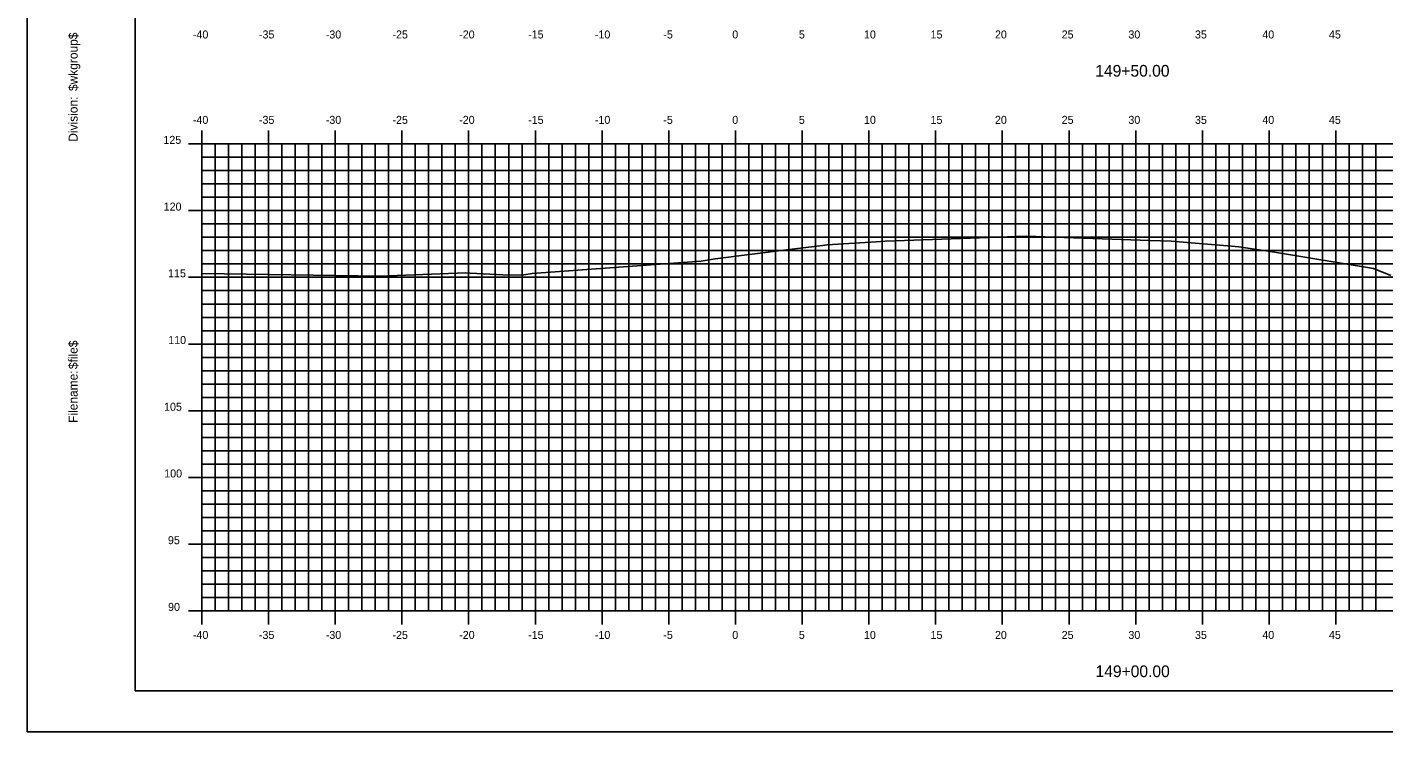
# Model space of a CAD drawing. Extents: x 850598 to 870284, y 366541 to 366651.
# Drawn here: x 851041.3 to 851143, y 366541.2 to 366594 of the extents above; entities that cross this region are included whole.
import ezdxf

# ---------------------------------------------------------------- set-up
doc = ezdxf.new("R2010")
doc.units = 0
for name, color, linetype in [('BORDER', 7, 'Continuous'), ('H_V ANNOTATION', 7, 'Continuous'), ('MAJOR', 7, 'Continuous'), ('MINOR', 7, 'Continuous'), ('PLOT BOUNDARY', 7, 'Continuous'), ('S_Roadway_Centerline', 7, 'Continuous')]:
    doc.layers.add(name, color=color, linetype=linetype)

msp = doc.modelspace()

# ---------------------------------------------------------------- linework, layer by layer
at = {"layer": 'BORDER'}
for p, q in [((851049.41, 366649.23), (851049.41, 366544.23)), ((851049.41, 366544.23), (851209.41, 366544.23))]:
    msp.add_line(p, q, dxfattribs=at)
at = {"layer": 'MAJOR'}
for p, q in [((851054.41, 366586.23), (851054.41, 366585.23)), ((851054.41, 366586.23), (851054.41, 366585.23)), ((851059.41, 366586.23), (851059.41, 366585.23)), ((851059.41, 366586.23), (851059.41, 366585.23)), ((851064.41, 366586.23), (851064.41, 366585.23)), ((851064.41, 366586.23), (851064.41, 366585.23)), ((851069.41, 366586.23), (851069.41, 366585.23)), ((851069.41, 366586.23), (851069.41, 366585.23)), ((851074.41, 366586.23), (851074.41, 366585.23)), ((851074.41, 366586.23), (851074.41, 366585.23)), ((851079.41, 366586.23), (851079.41, 366585.23)), ((851079.41, 366586.23), (851079.41, 366585.23)), ((851084.41, 366586.23), (851084.41, 366585.23)), ((851084.41, 366586.23), (851084.41, 366585.23)), ((851089.41, 366586.23), (851089.41, 366585.23)), ((851089.41, 366586.23), (851089.41, 366585.23)), ((851094.41, 366586.23), (851094.41, 366585.23)), ((851094.41, 366586.23), (851094.41, 366585.23)), ((851099.41, 366586.23), (851099.41, 366585.23)), ((851099.41, 366586.23), (851099.41, 366585.23)), ((851104.41, 366586.23), (851104.41, 366585.23)), ((851104.41, 366586.23), (851104.41, 366585.23)), ((851109.41, 366586.23), (851109.41, 366585.23)), ((851109.41, 366586.23), (851109.41, 366585.23)), ((851114.41, 366586.23), (851114.41, 366585.23)), ((851114.41, 366586.23), (851114.41, 366585.23)), ((851119.41, 366586.23), (851119.41, 366585.23)), ((851119.41, 366586.23), (851119.41, 366585.23)), ((851124.41, 366586.23), (851124.41, 366585.23)), ((851124.41, 366586.23), (851124.41, 366585.23)), ((851129.41, 366586.23), (851129.41, 366585.23)), ((851129.41, 366586.23), (851129.41, 366585.23)), ((851134.41, 366586.23), (851134.41, 366585.23)), ((851134.41, 366586.23), (851134.41, 366585.23)), ((851139.41, 366586.23), (851139.41, 366585.23)), ((851139.41, 366586.23), (851139.41, 366585.23)), ((851053.41, 366585.23), (851054.41, 366585.23)), ((851053.41, 366585.23), (851054.41, 366585.23)), ((851054.41, 366585.23), (851194.41, 366585.23)), ((851054.41, 366550.23), (851054.41, 366585.23)), ((851054.41, 366550.23), (851054.41, 366585.23)), ((851054.41, 366585.23), (851194.41, 366585.23)), ((851054.41, 366585.23), (851194.41, 366585.23)), ((851054.41, 366550.23), (851054.41, 366585.23)), ((851054.41, 366550.23), (851054.41, 366585.23)), ((851054.41, 366585.23), (851194.41, 366585.23)), ((851059.41, 366550.23), (851059.41, 366585.23)), ((851059.41, 366550.23), (851059.41, 366585.23)), ((851064.41, 366550.23), (851064.41, 366585.23)), ((851064.41, 366550.23), (851064.41, 366585.23)), ((851069.41, 366550.23), (851069.41, 366585.23)), ((851069.41, 366550.23), (851069.41, 366585.23)), ((851074.41, 366550.23), (851074.41, 366585.23)), ((851074.41, 366550.23), (851074.41, 366585.23)), ((851079.41, 366550.23), (851079.41, 366585.23)), ((851079.41, 366550.23), (851079.41, 366585.23)), ((851084.41, 366550.23), (851084.41, 366585.23)), ((851084.41, 366550.23), (851084.41, 366585.23)), ((851089.41, 366550.23), (851089.41, 366585.23)), ((851089.41, 366550.23), (851089.41, 366585.23)), ((851094.41, 366550.23), (851094.41, 366585.23)), ((851094.41, 366550.23), (851094.41, 366585.23)), ((851099.41, 366550.23), (851099.41, 366585.23)), ((851099.41, 366550.23), (851099.41, 366585.23)), ((851104.41, 366550.23), (851104.41, 366585.23)), ((851104.41, 366550.23), (851104.41, 366585.23)), ((851109.41, 366550.23), (851109.41, 366585.23)), ((851109.41, 366550.23), (851109.41, 366585.23)), ((851114.41, 366550.23), (851114.41, 366585.23)), ((851114.41, 366550.23), (851114.41, 366585.23)), ((851119.41, 366550.23), (851119.41, 366585.23)), ((851119.41, 366550.23), (851119.41, 366585.23)), ((851124.41, 366550.23), (851124.41, 366585.23)), ((851124.41, 366550.23), (851124.41, 366585.23)), ((851129.41, 366550.23), (851129.41, 366585.23)), ((851129.41, 366550.23), (851129.41, 366585.23)), ((851134.41, 366550.23), (851134.41, 366585.23)), ((851134.41, 366550.23), (851134.41, 366585.23)), ((851139.41, 366550.23), (851139.41, 366585.23)), ((851139.41, 366550.23), (851139.41, 366585.23)), ((851053.41, 366580.23), (851054.41, 366580.23)), ((851053.41, 366580.23), (851054.41, 366580.23)), ((851054.41, 366580.23), (851194.41, 366580.23)), ((851054.41, 366580.23), (851194.41, 366580.23)), ((851053.41, 366575.23), (851054.41, 366575.23)), ((851053.41, 366575.23), (851054.41, 366575.23)), ((851054.41, 366575.23), (851194.41, 366575.23)), ((851054.41, 366575.23), (851194.41, 366575.23)), ((851053.41, 366570.23), (851054.41, 366570.23)), ((851053.41, 366570.23), (851054.41, 366570.23)), ((851054.41, 366570.23), (851194.41, 366570.23)), ((851054.41, 366570.23), (851194.41, 366570.23)), ((851053.41, 366565.23), (851054.41, 366565.23)), ((851053.41, 366565.23), (851054.41, 366565.23)), ((851054.41, 366565.23), (851194.41, 366565.23)), ((851054.41, 366565.23), (851194.41, 366565.23)), ((851053.41, 366560.23), (851054.41, 366560.23)), ((851053.41, 366560.23), (851054.41, 366560.23)), ((851054.41, 366560.23), (851194.41, 366560.23)), ((851054.41, 366560.23), (851194.41, 366560.23)), ((851053.41, 366555.23), (851054.41, 366555.23)), ((851053.41, 366555.23), (851054.41, 366555.23)), ((851054.41, 366555.23), (851194.41, 366555.23)), ((851054.41, 366555.23), (851194.41, 366555.23)), ((851053.41, 366550.23), (851054.41, 366550.23)), ((851053.41, 366550.23), (851054.41, 366550.23)), ((851054.41, 366550.23), (851194.41, 366550.23)), ((851054.41, 366550.23), (851194.41, 366550.23)), ((851054.41, 366549.22), (851054.41, 366550.23)), ((851054.41, 366550.23), (851194.41, 366550.23)), ((851054.41, 366550.23), (851194.41, 366550.23)), ((851054.41, 366549.22), (851054.41, 366550.23)), ((851059.41, 366549.22), (851059.41, 366550.23)), ((851059.41, 366549.22), (851059.41, 366550.23)), ((851064.41, 366549.22), (851064.41, 366550.23)), ((851064.41, 366549.22), (851064.41, 366550.23)), ((851069.41, 366549.22), (851069.41, 366550.23)), ((851069.41, 366549.22), (851069.41, 366550.23)), ((851074.41, 366549.22), (851074.41, 366550.23)), ((851074.41, 366549.22), (851074.41, 366550.23)), ((851079.41, 366549.22), (851079.41, 366550.23)), ((851079.41, 366549.22), (851079.41, 366550.23)), ((851084.41, 366549.22), (851084.41, 366550.23)), ((851084.41, 366549.22), (851084.41, 366550.23)), ((851089.41, 366549.22), (851089.41, 366550.23)), ((851089.41, 366549.22), (851089.41, 366550.23)), ((851094.41, 366549.22), (851094.41, 366550.23)), ((851094.41, 366549.22), (851094.41, 366550.23)), ((851099.41, 366549.22), (851099.41, 366550.23)), ((851099.41, 366549.22), (851099.41, 366550.23)), ((851104.41, 366549.22), (851104.41, 366550.23)), ((851104.41, 366549.22), (851104.41, 366550.23)), ((851109.41, 366549.22), (851109.41, 366550.23)), ((851109.41, 366549.22), (851109.41, 366550.23)), ((851114.41, 366549.22), (851114.41, 366550.23)), ((851114.41, 366549.22), (851114.41, 366550.23)), ((851119.41, 366549.22), (851119.41, 366550.23)), ((851119.41, 366549.22), (851119.41, 366550.23)), ((851124.41, 366549.22), (851124.41, 366550.23)), ((851124.41, 366549.22), (851124.41, 366550.23)), ((851129.41, 366549.22), (851129.41, 366550.23)), ((851129.41, 366549.22), (851129.41, 366550.23)), ((851134.41, 366549.22), (851134.41, 366550.23)), ((851134.41, 366549.22), (851134.41, 366550.23)), ((851139.41, 366549.22), (851139.41, 366550.23)), ((851139.41, 366549.22), (851139.41, 366550.23))]:
    msp.add_line(p, q, dxfattribs=at)
at = {"layer": 'MINOR'}
for p, q in [((851055.41, 366550.23), (851055.41, 366585.23)), ((851055.41, 366550.23), (851055.41, 366585.23)), ((851056.41, 366550.23), (851056.41, 366585.23)), ((851056.41, 366550.23), (851056.41, 366585.23)), ((851057.41, 366550.23), (851057.41, 366585.23)), ((851057.41, 366550.23), (851057.41, 366585.23)), ((851058.41, 366550.23), (851058.41, 366585.23)), ((851058.41, 366550.23), (851058.41, 366585.23)), ((851060.41, 366550.23), (851060.41, 366585.23)), ((851060.41, 366550.23), (851060.41, 366585.23)), ((851061.41, 366550.23), (851061.41, 366585.23)), ((851061.41, 366550.23), (851061.41, 366585.23)), ((851062.41, 366550.23), (851062.41, 366585.23)), ((851062.41, 366550.23), (851062.41, 366585.23)), ((851063.41, 366550.23), (851063.41, 366585.23)), ((851063.41, 366550.23), (851063.41, 366585.23)), ((851065.41, 366550.23), (851065.41, 366585.23)), ((851065.41, 366550.23), (851065.41, 366585.23)), ((851066.41, 366550.23), (851066.41, 366585.23)), ((851066.41, 366550.23), (851066.41, 366585.23)), ((851067.41, 366550.23), (851067.41, 366585.23)), ((851067.41, 366550.23), (851067.41, 366585.23)), ((851068.41, 366550.23), (851068.41, 366585.23)), ((851068.41, 366550.23), (851068.41, 366585.23)), ((851070.41, 366550.23), (851070.41, 366585.23)), ((851070.41, 366550.23), (851070.41, 366585.23)), ((851071.41, 366550.23), (851071.41, 366585.23)), ((851071.41, 366550.23), (851071.41, 366585.23)), ((851072.41, 366550.23), (851072.41, 366585.23)), ((851072.41, 366550.23), (851072.41, 366585.23)), ((851073.41, 366550.23), (851073.41, 366585.23)), ((851073.41, 366550.23), (851073.41, 366585.23)), ((851075.41, 366550.23), (851075.41, 366585.23)), ((851075.41, 366550.23), (851075.41, 366585.23)), ((851076.41, 366550.23), (851076.41, 366585.23)), ((851076.41, 366550.23), (851076.41, 366585.23)), ((851077.41, 366550.23), (851077.41, 366585.23)), ((851077.41, 366550.23), (851077.41, 366585.23)), ((851078.41, 366550.23), (851078.41, 366585.23)), ((851078.41, 366550.23), (851078.41, 366585.23)), ((851080.41, 366550.23), (851080.41, 366585.23)), ((851080.41, 366550.23), (851080.41, 366585.23)), ((851081.41, 366550.23), (851081.41, 366585.23)), ((851081.41, 366550.23), (851081.41, 366585.23)), ((851082.41, 366550.23), (851082.41, 366585.23)), ((851082.41, 366550.23), (851082.41, 366585.23)), ((851083.41, 366550.23), (851083.41, 366585.23)), ((851083.41, 366550.23), (851083.41, 366585.23)), ((851085.41, 366550.23), (851085.41, 366585.23)), ((851085.41, 366550.23), (851085.41, 366585.23)), ((851086.41, 366550.23), (851086.41, 366585.23)), ((851086.41, 366550.23), (851086.41, 366585.23)), ((851087.41, 366550.23), (851087.41, 366585.23)), ((851087.41, 366550.23), (851087.41, 366585.23)), ((851088.41, 366550.23), (851088.41, 366585.23)), ((851088.41, 366550.23), (851088.41, 366585.23)), ((851090.41, 366550.23), (851090.41, 366585.23)), ((851090.41, 366550.23), (851090.41, 366585.23)), ((851091.41, 366550.23), (851091.41, 366585.23)), ((851091.41, 366550.23), (851091.41, 366585.23)), ((851092.41, 366550.23), (851092.41, 366585.23)), ((851092.41, 366550.23), (851092.41, 366585.23)), ((851093.41, 366550.23), (851093.41, 366585.23)), ((851093.41, 366550.23), (851093.41, 366585.23)), ((851095.41, 366550.23), (851095.41, 366585.23)), ((851095.41, 366550.23), (851095.41, 366585.23)), ((851096.41, 366550.23), (851096.41, 366585.23)), ((851096.41, 366550.23), (851096.41, 366585.23)), ((851097.41, 366550.23), (851097.41, 366585.23)), ((851097.41, 366550.23), (851097.41, 366585.23)), ((851098.41, 366550.23), (851098.41, 366585.23)), ((851098.41, 366550.23), (851098.41, 366585.23)), ((851100.41, 366550.23), (851100.41, 366585.23)), ((851100.41, 366550.23), (851100.41, 366585.23)), ((851101.41, 366550.23), (851101.41, 366585.23)), ((851101.41, 366550.23), (851101.41, 366585.23)), ((851102.41, 366550.23), (851102.41, 366585.23)), ((851102.41, 366550.23), (851102.41, 366585.23)), ((851103.41, 366550.23), (851103.41, 366585.23)), ((851103.41, 366550.23), (851103.41, 366585.23)), ((851105.41, 366550.23), (851105.41, 366585.23)), ((851105.41, 366550.23), (851105.41, 366585.23)), ((851106.41, 366550.23), (851106.41, 366585.23)), ((851106.41, 366550.23), (851106.41, 366585.23)), ((851107.41, 366550.23), (851107.41, 366585.23)), ((851107.41, 366550.23), (851107.41, 366585.23)), ((851108.41, 366550.23), (851108.41, 366585.23)), ((851108.41, 366550.23), (851108.41, 366585.23)), ((851110.41, 366550.23), (851110.41, 366585.23)), ((851110.41, 366550.23), (851110.41, 366585.23)), ((851111.41, 366550.23), (851111.41, 366585.23)), ((851111.41, 366550.23), (851111.41, 366585.23)), ((851112.41, 366550.23), (851112.41, 366585.23)), ((851112.41, 366550.23), (851112.41, 366585.23)), ((851113.41, 366550.23), (851113.41, 366585.23)), ((851113.41, 366550.23), (851113.41, 366585.23)), ((851115.41, 366550.23), (851115.41, 366585.23)), ((851115.41, 366550.23), (851115.41, 366585.23)), ((851116.41, 366550.23), (851116.41, 366585.23)), ((851116.41, 366550.23), (851116.41, 366585.23)), ((851117.41, 366550.23), (851117.41, 366585.23)), ((851117.41, 366550.23), (851117.41, 366585.23)), ((851118.41, 366550.23), (851118.41, 366585.23)), ((851118.41, 366550.23), (851118.41, 366585.23)), ((851120.41, 366550.23), (851120.41, 366585.23)), ((851120.41, 366550.23), (851120.41, 366585.23)), ((851121.41, 366550.23), (851121.41, 366585.23)), ((851121.41, 366550.23), (851121.41, 366585.23)), ((851122.41, 366550.23), (851122.41, 366585.23)), ((851122.41, 366550.23), (851122.41, 366585.23)), ((851123.41, 366550.23), (851123.41, 366585.23)), ((851123.41, 366550.23), (851123.41, 366585.23)), ((851125.41, 366550.23), (851125.41, 366585.23)), ((851125.41, 366550.23), (851125.41, 366585.23)), ((851126.41, 366550.23), (851126.41, 366585.23)), ((851126.41, 366550.23), (851126.41, 366585.23)), ((851127.41, 366550.23), (851127.41, 366585.23)), ((851127.41, 366550.23), (851127.41, 366585.23)), ((851128.41, 366550.23), (851128.41, 366585.23)), ((851128.41, 366550.23), (851128.41, 366585.23)), ((851130.41, 366550.23), (851130.41, 366585.23)), ((851130.41, 366550.23), (851130.41, 366585.23)), ((851131.41, 366550.23), (851131.41, 366585.23)), ((851131.41, 366550.23), (851131.41, 366585.23)), ((851132.41, 366550.23), (851132.41, 366585.23)), ((851132.41, 366550.23), (851132.41, 366585.23)), ((851133.41, 366550.23), (851133.41, 366585.23)), ((851133.41, 366550.23), (851133.41, 366585.23)), ((851135.41, 366550.23), (851135.41, 366585.23)), ((851135.41, 366550.23), (851135.41, 366585.23)), ((851136.41, 366550.23), (851136.41, 366585.23)), ((851136.41, 366550.23), (851136.41, 366585.23)), ((851137.41, 366550.23), (851137.41, 366585.23)), ((851137.41, 366550.23), (851137.41, 366585.23)), ((851138.41, 366550.23), (851138.41, 366585.23)), ((851138.41, 366550.23), (851138.41, 366585.23)), ((851140.41, 366550.23), (851140.41, 366585.23)), ((851140.41, 366550.23), (851140.41, 366585.23)), ((851141.41, 366550.23), (851141.41, 366585.23)), ((851141.41, 366550.23), (851141.41, 366585.23)), ((851142.41, 366550.23), (851142.41, 366585.23)), ((851142.41, 366550.23), (851142.41, 366585.23)), ((851054.41, 366584.23), (851194.41, 366584.23)), ((851054.41, 366584.23), (851055.41, 366584.23)), ((851054.41, 366584.23), (851194.41, 366584.23)), ((851054.41, 366584.23), (851055.41, 366584.23)), ((851054.41, 366583.23), (851194.41, 366583.23)), ((851054.41, 366583.23), (851055.41, 366583.23)), ((851054.41, 366583.23), (851194.41, 366583.23)), ((851054.41, 366583.23), (851055.41, 366583.23)), ((851054.41, 366582.23), (851194.41, 366582.23)), ((851054.41, 366582.23), (851055.41, 366582.23)), ((851054.41, 366582.23), (851194.41, 366582.23)), ((851054.41, 366582.23), (851055.41, 366582.23)), ((851054.41, 366581.23), (851194.41, 366581.23)), ((851054.41, 366581.23), (851055.41, 366581.23)), ((851054.41, 366581.23), (851194.41, 366581.23)), ((851054.41, 366581.23), (851055.41, 366581.23)), ((851054.41, 366579.23), (851194.41, 366579.23)), ((851054.41, 366579.23), (851055.41, 366579.23)), ((851054.41, 366579.23), (851194.41, 366579.23)), ((851054.41, 366579.23), (851055.41, 366579.23)), ((851054.41, 366578.23), (851194.41, 366578.23)), ((851054.41, 366578.23), (851055.41, 366578.23)), ((851054.41, 366578.23), (851194.41, 366578.23)), ((851054.41, 366578.23), (851055.41, 366578.23)), ((851054.41, 366577.23), (851194.41, 366577.23)), ((851054.41, 366577.23), (851055.41, 366577.23)), ((851054.41, 366577.23), (851194.41, 366577.23)), ((851054.41, 366577.23), (851055.41, 366577.23)), ((851054.41, 366576.23), (851194.41, 366576.23)), ((851054.41, 366576.23), (851055.41, 366576.23)), ((851054.41, 366576.23), (851194.41, 366576.23)), ((851054.41, 366576.23), (851055.41, 366576.23)), ((851054.41, 366574.23), (851194.41, 366574.23)), ((851054.41, 366574.23), (851055.41, 366574.23)), ((851054.41, 366574.23), (851194.41, 366574.23)), ((851054.41, 366574.23), (851055.41, 366574.23)), ((851054.41, 366573.23), (851194.41, 366573.23)), ((851054.41, 366573.23), (851055.41, 366573.23)), ((851054.41, 366573.23), (851194.41, 366573.23)), ((851054.41, 366573.23), (851055.41, 366573.23)), ((851054.41, 366572.23), (851194.41, 366572.23)), ((851054.41, 366572.23), (851055.41, 366572.23)), ((851054.41, 366572.23), (851194.41, 366572.23)), ((851054.41, 366572.23), (851055.41, 366572.23)), ((851054.41, 366571.23), (851194.41, 366571.23)), ((851054.41, 366571.23), (851055.41, 366571.23)), ((851054.41, 366571.23), (851194.41, 366571.23)), ((851054.41, 366571.23), (851055.41, 366571.23)), ((851054.41, 366569.23), (851194.41, 366569.23)), ((851054.41, 366569.23), (851055.41, 366569.23)), ((851054.41, 366569.23), (851194.41, 366569.23)), ((851054.41, 366569.23), (851055.41, 366569.23)), ((851054.41, 366568.23), (851194.41, 366568.23)), ((851054.41, 366568.23), (851055.41, 366568.23)), ((851054.41, 366568.23), (851194.41, 366568.23)), ((851054.41, 366568.23), (851055.41, 366568.23)), ((851054.41, 366567.23), (851194.41, 366567.23)), ((851054.41, 366567.23), (851055.41, 366567.23)), ((851054.41, 366567.23), (851194.41, 366567.23)), ((851054.41, 366567.23), (851055.41, 366567.23)), ((851054.41, 366566.23), (851194.41, 366566.23)), ((851054.41, 366566.23), (851055.41, 366566.23)), ((851054.41, 366566.23), (851194.41, 366566.23)), ((851054.41, 366566.23), (851055.41, 366566.23)), ((851054.41, 366564.23), (851194.41, 366564.23)), ((851054.41, 366564.23), (851055.41, 366564.23)), ((851054.41, 366564.23), (851194.41, 366564.23)), ((851054.41, 366564.23), (851055.41, 366564.23)), ((851054.41, 366563.23), (851194.41, 366563.23)), ((851054.41, 366563.23), (851055.41, 366563.23)), ((851054.41, 366563.23), (851194.41, 366563.23)), ((851054.41, 366563.23), (851055.41, 366563.23)), ((851054.41, 366562.23), (851194.41, 366562.23)), ((851054.41, 366562.23), (851055.41, 366562.23)), ((851054.41, 366562.23), (851194.41, 366562.23)), ((851054.41, 366562.23), (851055.41, 366562.23)), ((851054.41, 366561.23), (851194.41, 366561.23)), ((851054.41, 366561.23), (851055.41, 366561.23)), ((851054.41, 366561.23), (851194.41, 366561.23)), ((851054.41, 366561.23), (851055.41, 366561.23)), ((851054.41, 366559.23), (851194.41, 366559.23)), ((851054.41, 366559.23), (851055.41, 366559.23)), ((851054.41, 366559.23), (851194.41, 366559.23)), ((851054.41, 366559.23), (851055.41, 366559.23)), ((851054.41, 366558.23), (851194.41, 366558.23)), ((851054.41, 366558.23), (851055.41, 366558.23)), ((851054.41, 366558.23), (851194.41, 366558.23)), ((851054.41, 366558.23), (851055.41, 366558.23)), ((851054.41, 366557.23), (851194.41, 366557.23)), ((851054.41, 366557.23), (851055.41, 366557.23)), ((851054.41, 366557.23), (851194.41, 366557.23)), ((851054.41, 366557.23), (851055.41, 366557.23)), ((851054.41, 366556.23), (851194.41, 366556.23)), ((851054.41, 366556.23), (851055.41, 366556.23)), ((851054.41, 366556.23), (851194.41, 366556.23)), ((851054.41, 366556.23), (851055.41, 366556.23)), ((851054.41, 366554.23), (851194.41, 366554.23)), ((851054.41, 366554.23), (851055.41, 366554.23)), ((851054.41, 366554.23), (851194.41, 366554.23)), ((851054.41, 366554.23), (851055.41, 366554.23)), ((851054.41, 366553.23), (851194.41, 366553.23)), ((851054.41, 366553.23), (851055.41, 366553.23)), ((851054.41, 366553.23), (851194.41, 366553.23)), ((851054.41, 366553.23), (851055.41, 366553.23)), ((851054.41, 366552.23), (851194.41, 366552.23)), ((851054.41, 366552.23), (851055.41, 366552.23)), ((851054.41, 366552.23), (851194.41, 366552.23)), ((851054.41, 366552.23), (851055.41, 366552.23)), ((851054.41, 366551.23), (851194.41, 366551.23)), ((851054.41, 366551.23), (851055.41, 366551.23)), ((851054.41, 366551.23), (851194.41, 366551.23)), ((851054.41, 366551.23), (851055.41, 366551.23))]:
    msp.add_line(p, q, dxfattribs=at)
at = {"layer": 'PLOT BOUNDARY'}
msp.add_lwpolyline([(851041.32, 366541.17), (851211.32, 366541.17), (851211.32, 366651.17), (851041.32, 366651.17)], close=True, dxfattribs=at)
at = {"layer": 'S_Roadway_Centerline'}
msp.add_lwpolyline([(851054.41, 366575.51), (851067.79, 366575.32), (851073.55, 366575.53), (851074.19, 366575.56), (851074.53, 366575.54), (851077.47, 366575.4), (851078.55, 366575.42), (851079.17, 366575.52), (851091.84, 366576.45), (851092.89, 366576.61), (851098.23, 366577.29), (851100.93, 366577.61), (851101.28, 366577.67), (851104.96, 366577.9), (851105.63, 366577.94), (851107.08, 366577.99), (851116.21, 366578.31), (851125.48, 366578), (851127.06, 366577.94), (851131.6, 366577.56), (851132.14, 366577.52), (851134.67, 366577.13), (851142.24, 366575.88), (851143.54, 366575.37)], dxfattribs=at)

# ---------------------------------------------------------------- texts
at = {"layer": 'BORDER'}
for s, p in [('$wkgroup$', (851045.1, 366589.19)), ('Division:', (851045.1, 366585.39)), ('$file$', (851045.1, 366568.35)), ('Filename:', (851045.1, 366564.32))]:
    msp.add_text(s, height=0.67, rotation=90, dxfattribs=at).set_placement(p)
at = {"layer": 'H_V ANNOTATION'}
for s, height, p in [('-40', 0.6, (851053.74, 366593.13)), ('-35', 0.6, (851058.69, 366593.13)), ('-30', 0.6, (851063.7, 366593.13)), ('-25', 0.6, (851068.7, 366593.13)), ('-20', 0.6, (851073.7, 366593.13)), ('-15', 0.6, (851078.87, 366593.13)), ('-10', 0.6, (851083.87, 366593.13)), ('-5', 0.6, (851089, 366593.13)), ('0', 0.6, (851094.17, 366593.13)), ('5', 0.6, (851099.16, 366593.13)), ('10', 0.6, (851104.04, 366593.13)), ('15', 0.6, (851109.03, 366593.13)), ('20', 0.6, (851113.86, 366593.13)), ('25', 0.6, (851118.86, 366593.13)), ('30', 0.6, (851123.86, 366593.13)), ('35', 0.6, (851128.85, 366593.13)), ('40', 0.6, (851133.9, 366593.13)), ('45', 0.6, (851138.89, 366593.13)), ('149+50.00', 0.875, (851121.38, 366590.27)), ('-40', 0.6, (851053.74, 366586.73)), ('-35', 0.6, (851058.69, 366586.73)), ('-30', 0.6, (851063.7, 366586.73)), ('-25', 0.6, (851068.7, 366586.73)), ('-20', 0.6, (851073.7, 366586.73)), ('-15', 0.6, (851078.87, 366586.73)), ('-10', 0.6, (851083.87, 366586.73)), ('-5', 0.6, (851089, 366586.73)), ('0', 0.6, (851094.17, 366586.73)), ('5', 0.6, (851099.16, 366586.73)), ('10', 0.6, (851104.04, 366586.73)), ('15', 0.6, (851109.03, 366586.73)), ('20', 0.6, (851113.86, 366586.73)), ('25', 0.6, (851118.86, 366586.73)), ('30', 0.6, (851123.86, 366586.73)), ('35', 0.6, (851128.85, 366586.73)), ('40', 0.6, (851133.9, 366586.73)), ('45', 0.6, (851138.89, 366586.73)), ('125', 0.6, (851051.53, 366585.23)), ('120', 0.6, (851051.55, 366580.23)), ('115', 0.6, (851051.88, 366575.23)), ('110', 0.6, (851051.89, 366570.23)), ('105', 0.6, (851051.58, 366565.23)), ('100', 0.6, (851051.59, 366560.23)), ('95', 0.6, (851051.87, 366555.23)), ('90', 0.6, (851051.88, 366550.23)), ('-40', 0.6, (851053.74, 366548.13)), ('-35', 0.6, (851058.69, 366548.13)), ('-30', 0.6, (851063.7, 366548.13)), ('-25', 0.6, (851068.7, 366548.13)), ('-20', 0.6, (851073.7, 366548.13)), ('-15', 0.6, (851078.87, 366548.13)), ('-10', 0.6, (851083.87, 366548.13)), ('-5', 0.6, (851089, 366548.13)), ('0', 0.6, (851094.17, 366548.13)), ('5', 0.6, (851099.16, 366548.13)), ('10', 0.6, (851104.04, 366548.13)), ('15', 0.6, (851109.03, 366548.13)), ('20', 0.6, (851113.86, 366548.13)), ('25', 0.6, (851118.86, 366548.13)), ('30', 0.6, (851123.86, 366548.13)), ('35', 0.6, (851128.85, 366548.13)), ('40', 0.6, (851133.9, 366548.13)), ('45', 0.6, (851138.89, 366548.13)), ('149+00.00', 0.875, (851121.4, 366545.27))]:
    msp.add_text(s, height=height, dxfattribs=at).set_placement(p)

doc.saveas('drawing.dxf')
